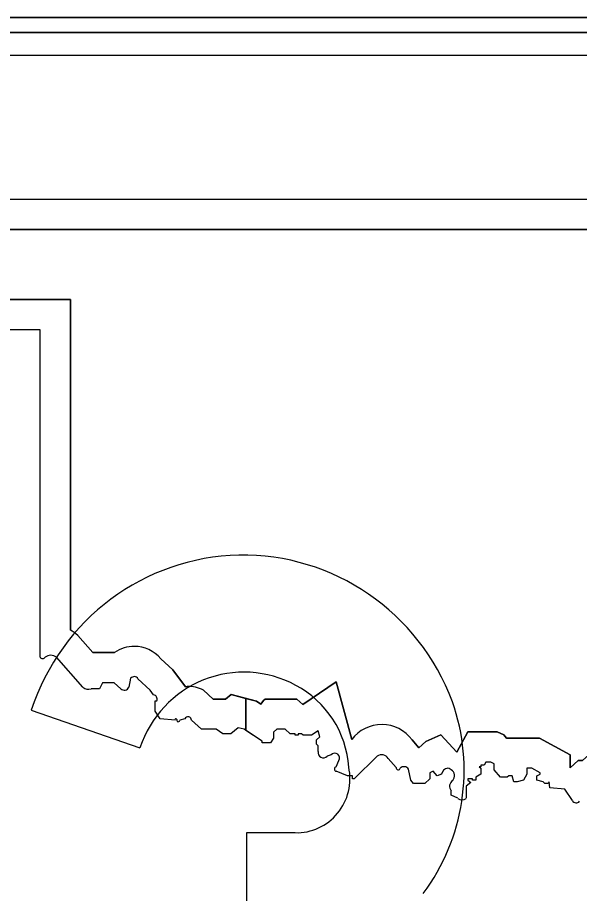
# Model space of a CAD drawing. Extents: x 2149961 to 2150220, y 145114 to 145240.
# Drawn here: x 2149995.416 to 2149996.577, y 145228.461 to 145230.27 of the extents above; entities that cross this region are included whole.
import ezdxf

# ---------------------------------------------------------------- set-up
doc = ezdxf.new("R2010")
doc.units = 0
for name, color, linetype in [('GSBWFILL', 7, 'Continuous'), ('GSCOLORFILL', 7, 'Continuous'), ('GSOUTLINE', 7, 'Continuous')]:
    doc.layers.add(name, color=color, linetype=linetype)

msp = doc.modelspace()

# ---------------------------------------------------------------- linework, layer by layer
at = {"layer": 'GSBWFILL'}
for p, q in [((2149997.2005, 145230.2701), (2149994.5755, 145230.2701)), ((2149994.5755, 145230.2389), (2149997.2005, 145230.2389)), ((2149997.2005, 145230.192), (2149994.5755, 145230.192)), ((2149995.5513, 145228.8871), (2149995.4969, 145228.9491)), ((2149995.6499, 145228.9057), (2149995.6464, 145228.8871)), ((2149995.4444, 145228.8397), (2149995.6691, 145228.7621)), ((2149995.7619, 145228.8219), (2149995.7517, 145228.8189)), ((2149996.0643, 145228.7475), (2149996.0559, 145228.7444)), ((2149996.1985, 145228.7212), (2149996.1821, 145228.7399)), ((2149996.0746, 145228.7227), (2149996.0801, 145228.7354))]:
    msp.add_line(p, q, dxfattribs=at)
for points in [[(2149995.463, 145228.9491), (2149995.463, 145229.6253), (2149994.638, 145229.6253), (2149994.6448, 145229.8951), (2149996.9986, 145229.8951), (2149996.9986, 145229.7586), (2149997.1344, 145229.2951), (2149997.138, 145228.6452), (2149997.1278, 145228.6452), (2149997.1209, 145228.6483), (2149997.1176, 145228.6452), (2149997.1107, 145228.6452), (2149997.1073, 145228.6545), (2149997.0938, 145228.6545), (2149997.0938, 145228.6576), (2149997.0734, 145228.6576), (2149997.0701, 145228.6638), (2149997.0666, 145228.6607), (2149997.0598, 145228.6607), (2149997.0462, 145228.6762), (2149997.0394, 145228.6762)], [(2149997.075, 145228.729), (2149997.072, 145229.286), (2149996.9361, 145229.7497), (2149996.9361, 145229.8326), (2149994.7057, 145229.8326), (2149994.7021, 145229.6878), (2149995.5255, 145229.6878), (2149995.5255, 145229.0049)], [(2149995.5406, 145228.9941), (2149995.5715, 145228.9589), (2149995.6167, 145228.9589)], [(2149995.712, 145228.9459), (2149995.7372, 145228.9229), (2149995.7633, 145228.8875), (2149995.7669, 145228.8886)], [(2149995.6974, 145228.8716), (2149995.6906, 145228.8809), (2149995.6651, 145228.9042)], [(2149995.6294, 145228.884), (2149995.6158, 145228.8964), (2149995.592, 145228.8964), (2149995.5853, 145228.884), (2149995.5683, 145228.884)], [(2149996.0372, 145228.7543), (2149996.0372, 145228.7661), (2149996.0337, 145228.7692), (2149996.0337, 145228.7785), (2149996.0405, 145228.7848), (2149996.0372, 145228.7972), (2149996.0236, 145228.7879), (2149996.0065, 145228.7879), (2149996.0031, 145228.7909), (2149995.9964, 145228.7909), (2149995.9964, 145228.7879), (2149995.9896, 145228.7879), (2149995.9896, 145228.7909), (2149995.9793, 145228.7909), (2149995.9692, 145228.8002), (2149995.9522, 145228.8002), (2149995.9454, 145228.794), (2149995.9454, 145228.7816), (2149995.9386, 145228.7723), (2149995.9216, 145228.7723), (2149995.9216, 145228.7755), (2149995.888, 145228.7978), (2149995.888, 145228.8639), (2149995.9101, 145228.858), (2149995.9192, 145228.852), (2149995.9245, 145228.8594), (2149995.9282, 145228.8627), (2149995.9935, 145228.8627), (2149996.0058, 145228.8514), (2149996.0748, 145228.8985), (2149996.1067, 145228.7791)], [(2149995.8003, 145228.8808), (2149995.8202, 145228.8627), (2149995.8458, 145228.8627), (2149995.8461, 145228.8626), (2149995.8576, 145228.8719), (2149995.8879, 145228.8639), (2149995.8879, 145228.7978), (2149995.8842, 145228.8002), (2149995.8723, 145228.8034), (2149995.857, 145228.7909), (2149995.8401, 145228.7909), (2149995.8265, 145228.8002), (2149995.796, 145228.8002), (2149995.7755, 145228.8189)], [(2149995.7416, 145228.8189), (2149995.711, 145228.8219), (2149995.7007, 145228.8375), (2149995.7007, 145228.8592), (2149995.7042, 145228.8592)], [(2149996.2315, 145228.7783), (2149996.2457, 145228.7621), (2149996.2599, 145228.7751), (2149996.2907, 145228.7889), (2149996.3237, 145228.7527), (2149996.3468, 145228.7946), (2149996.4074, 145228.7946), (2149996.4207, 145228.7885), (2149996.4263, 145228.7821), (2149996.4947, 145228.7821), (2149996.5583, 145228.7475), (2149996.5583, 145228.7203), (2149996.5749, 145228.7356), (2149996.5838, 145228.7356), (2149996.6035, 145228.7537), (2149996.6557, 145228.7618), (2149996.6573, 145228.7623)], [(2149996.1594, 145228.7444), (2149996.1118, 145228.698), (2149996.1085, 145228.698), (2149996.1085, 145228.7041), (2149996.0983, 145228.7041), (2149996.0746, 145228.7134)], [(2149996.3701, 145228.7227), (2149996.3735, 145228.7196), (2149996.3735, 145228.7072), (2149996.3633, 145228.701), (2149996.3633, 145228.6948), (2149996.3565, 145228.6948), (2149996.3565, 145228.698), (2149996.3463, 145228.698), (2149996.3463, 145228.6948), (2149996.3531, 145228.6901), (2149996.3429, 145228.6824), (2149996.3429, 145228.6576)], [(2149996.5626, 145228.653), (2149996.5468, 145228.6762), (2149996.5162, 145228.6793), (2149996.5145, 145228.6917), (2149996.5127, 145228.6885), (2149996.506, 145228.6885), (2149996.5026, 145228.6917), (2149996.489, 145228.6948), (2149996.489, 145228.7041), (2149996.4958, 145228.7072), (2149996.4958, 145228.7104), (2149996.4788, 145228.7196), (2149996.4686, 145228.7196), (2149996.4686, 145228.7072), (2149996.4619, 145228.6948), (2149996.4483, 145228.6917), (2149996.4414, 145228.6917), (2149996.4381, 145228.7041), (2149996.4312, 145228.7041), (2149996.4278, 145228.701), (2149996.4143, 145228.701), (2149996.4007, 145228.7165), (2149996.4007, 145228.7289), (2149996.3939, 145228.7321), (2149996.3837, 145228.7321), (2149996.3802, 145228.7258), (2149996.3735, 145228.7258), (2149996.3735, 145228.7227), (2149996.3701, 145228.7227)], [(2149996.2953, 145228.7134), (2149996.292, 145228.7072), (2149996.2834, 145228.7041), (2149996.275, 145228.7134), (2149996.2682, 145228.7104), (2149996.2682, 145228.698), (2149996.2579, 145228.6885), (2149996.2341, 145228.6885), (2149996.2291, 145228.6948), (2149996.224, 145228.718)], [(2149996.3259, 145228.6576), (2149996.3123, 145228.6638), (2149996.3123, 145228.6731)], [(2149995.9896, 145228.5866), (2149995.8896, 145228.5866), (2149995.8896, 145228.3468), (2149995.9562, 145228.3468)]]:
    msp.add_lwpolyline(points, dxfattribs=at)
for centre, radius, start, end in [((2149995.485, 145228.9321), 0.0833, 48.1577, 60.9417), ((2149995.6579, 145228.8971), 0.0743, 90, 123.6305), ((2149995.6579, 145228.901), 0.0704, 39.701, 90), ((2149995.468, 145228.9517), 0.00569, 206.7868, 333.2132), ((2149995.485, 145228.9321), 0.0208, 55.0731, 124.9269), ((2149995.6579, 145228.8971), 0.0118, 90, 132.7387), ((2149995.6579, 145228.901), 0.00787, 23.808, 90), ((2149995.5623, 145228.8992), 0.0163, 227.641, 291.4286), ((2149995.6369, 145228.8913), 0.0104, 224.2357, 336.5925), ((2149995.7684, 145228.819), 0.0696, 62.7085, 91.2468), ((2149995.6952, 145228.8623), 0.00955, 340.8823, 76.3373), ((2149995.7433, 145228.8199), 0.002, 13.5752, 210.9416), ((2149995.7484, 145228.8191), 0.00338, 158.3782, 355.7445), ((2149995.7684, 145228.819), 0.00711, 359.2328, 155.6779), ((2149996.1688, 145228.7322), 0.0778, 36.2899, 142.9338), ((2149996.0482, 145228.7525), 0.0112, 170.5232, 313.3942), ((2149996.0716, 145228.7407), 0.00999, 327.6524, 137.1339), ((2149996.1688, 145228.7322), 0.0153, 30.0553, 127.5482), ((2149996.0756, 145228.718), 0.00477, 102.7414, 257.2584), ((2149996.2028, 145228.7208), 0.00434, 174.5993, 345.0779), ((2149996.2148, 145228.712), 0.011, 33.589, 135.6334), ((2149996.3049, 145228.7092), 0.0104, 44.2893, 156.5052), ((2149996.3044, 145228.7041), 0.0147, 319.2078, 57.5118), ((2149996.3232, 145228.6824), 0.0143, 122.2257, 220.5299), ((2149996.3344, 145228.6679), 0.0134, 230.6832, 309.3168), ((2149996.5705, 145228.6572), 0.00895, 207.9891, 319.4275)]:
    msp.add_arc(centre, radius, start, end, dxfattribs=at)
for centre, major_axis, start_param, end_param in [((2149995.8827, 145228.6906), (0, 0.4692), 5.075151, 7.530527), ((2149995.8839, 145228.6879), (0, 0.2303), 5.790723, 7.526116), ((2149995.8978, 145228.7075), (0, 0.2064), 4.781811, 5.806171), ((2149995.9244, 145228.7156), (0, 0.4209), 4.062863, 5.055249), ((2149995.9933, 145228.6981), (0, 0.1115), 3.107368, 4.927448)]:
    msp.add_ellipse(centre, major_axis=major_axis, ratio=0.985, start_param=start_param, end_param=end_param, dxfattribs=at)
at = {"layer": 'GSCOLORFILL'}
for p, q in [((2149997.2005, 145230.2701), (2149994.5755, 145230.2701)), ((2149994.5755, 145230.2701), (2149997.2005, 145230.2701)), ((2149997.2005, 145230.2692), (2149994.5755, 145230.2692)), ((2149994.5755, 145230.2389), (2149997.2005, 145230.2389)), ((2149997.2005, 145230.192), (2149994.5755, 145230.192)), ((2149995.5513, 145228.8871), (2149995.4969, 145228.9491)), ((2149995.6499, 145228.9057), (2149995.6464, 145228.8871)), ((2149995.4444, 145228.8397), (2149995.6691, 145228.7621)), ((2149995.7619, 145228.8219), (2149995.7517, 145228.8189)), ((2149996.0643, 145228.7475), (2149996.0559, 145228.7444)), ((2149996.1985, 145228.7212), (2149996.1821, 145228.7399)), ((2149996.0746, 145228.7227), (2149996.0801, 145228.7354))]:
    msp.add_line(p, q, dxfattribs=at)
for points in [[(2149995.463, 145228.9491), (2149995.463, 145229.6253), (2149994.638, 145229.6253), (2149994.6448, 145229.8951), (2149996.9986, 145229.8951), (2149996.9986, 145229.7586), (2149997.1344, 145229.2951), (2149997.138, 145228.6452), (2149997.1278, 145228.6452), (2149997.1209, 145228.6483), (2149997.1176, 145228.6452), (2149997.1107, 145228.6452), (2149997.1073, 145228.6545), (2149997.0938, 145228.6545), (2149997.0938, 145228.6576), (2149997.0734, 145228.6576), (2149997.0701, 145228.6638), (2149997.0666, 145228.6607), (2149997.0598, 145228.6607), (2149997.0462, 145228.6762), (2149997.0394, 145228.6762)], [(2149997.075, 145228.729), (2149997.072, 145229.286), (2149996.9361, 145229.7497), (2149996.9361, 145229.8326), (2149994.7057, 145229.8326), (2149994.7021, 145229.6878), (2149995.5255, 145229.6878), (2149995.5255, 145229.0049)], [(2149995.5406, 145228.9941), (2149995.5715, 145228.9589), (2149995.6167, 145228.9589)], [(2149995.712, 145228.9459), (2149995.7372, 145228.9229), (2149995.7633, 145228.8875), (2149995.7669, 145228.8886)], [(2149995.6974, 145228.8716), (2149995.6906, 145228.8809), (2149995.6651, 145228.9042)], [(2149995.6294, 145228.884), (2149995.6158, 145228.8964), (2149995.592, 145228.8964), (2149995.5853, 145228.884), (2149995.5683, 145228.884)], [(2149996.0372, 145228.7543), (2149996.0372, 145228.7661), (2149996.0337, 145228.7692), (2149996.0337, 145228.7785), (2149996.0405, 145228.7848), (2149996.0372, 145228.7972), (2149996.0236, 145228.7879), (2149996.0065, 145228.7879), (2149996.0031, 145228.7909), (2149995.9964, 145228.7909), (2149995.9964, 145228.7879), (2149995.9896, 145228.7879), (2149995.9896, 145228.7909), (2149995.9793, 145228.7909), (2149995.9692, 145228.8002), (2149995.9522, 145228.8002), (2149995.9454, 145228.794), (2149995.9454, 145228.7816), (2149995.9386, 145228.7723), (2149995.9216, 145228.7723), (2149995.9216, 145228.7755), (2149995.888, 145228.7978), (2149995.888, 145228.8639), (2149995.9101, 145228.858), (2149995.9192, 145228.852), (2149995.9245, 145228.8594), (2149995.9282, 145228.8627), (2149995.9935, 145228.8627), (2149996.0058, 145228.8514), (2149996.0748, 145228.8985), (2149996.1067, 145228.7791)], [(2149995.8003, 145228.8808), (2149995.8202, 145228.8627), (2149995.8458, 145228.8627), (2149995.8461, 145228.8626), (2149995.8576, 145228.8719), (2149995.8879, 145228.8639), (2149995.8879, 145228.7978), (2149995.8842, 145228.8002), (2149995.8723, 145228.8034), (2149995.857, 145228.7909), (2149995.8401, 145228.7909), (2149995.8265, 145228.8002), (2149995.796, 145228.8002), (2149995.7755, 145228.8189)], [(2149995.7416, 145228.8189), (2149995.711, 145228.8219), (2149995.7007, 145228.8375), (2149995.7007, 145228.8592), (2149995.7042, 145228.8592)], [(2149996.2315, 145228.7783), (2149996.2457, 145228.7621), (2149996.2599, 145228.7751), (2149996.2907, 145228.7889), (2149996.3237, 145228.7527), (2149996.3468, 145228.7946), (2149996.4074, 145228.7946), (2149996.4207, 145228.7885), (2149996.4263, 145228.7821), (2149996.4947, 145228.7821), (2149996.5583, 145228.7475), (2149996.5583, 145228.7203), (2149996.5749, 145228.7356), (2149996.5838, 145228.7356), (2149996.6035, 145228.7537), (2149996.6557, 145228.7618), (2149996.6573, 145228.7623)], [(2149996.1594, 145228.7444), (2149996.1118, 145228.698), (2149996.1085, 145228.698), (2149996.1085, 145228.7041), (2149996.0983, 145228.7041), (2149996.0746, 145228.7134)], [(2149996.3701, 145228.7227), (2149996.3735, 145228.7196), (2149996.3735, 145228.7072), (2149996.3633, 145228.701), (2149996.3633, 145228.6948), (2149996.3565, 145228.6948), (2149996.3565, 145228.698), (2149996.3463, 145228.698), (2149996.3463, 145228.6948), (2149996.3531, 145228.6901), (2149996.3429, 145228.6824), (2149996.3429, 145228.6576)], [(2149996.5626, 145228.653), (2149996.5468, 145228.6762), (2149996.5162, 145228.6793), (2149996.5145, 145228.6917), (2149996.5127, 145228.6885), (2149996.506, 145228.6885), (2149996.5026, 145228.6917), (2149996.489, 145228.6948), (2149996.489, 145228.7041), (2149996.4958, 145228.7072), (2149996.4958, 145228.7104), (2149996.4788, 145228.7196), (2149996.4686, 145228.7196), (2149996.4686, 145228.7072), (2149996.4619, 145228.6948), (2149996.4483, 145228.6917), (2149996.4414, 145228.6917), (2149996.4381, 145228.7041), (2149996.4312, 145228.7041), (2149996.4278, 145228.701), (2149996.4143, 145228.701), (2149996.4007, 145228.7165), (2149996.4007, 145228.7289), (2149996.3939, 145228.7321), (2149996.3837, 145228.7321), (2149996.3802, 145228.7258), (2149996.3735, 145228.7258), (2149996.3735, 145228.7227), (2149996.3701, 145228.7227)], [(2149996.2953, 145228.7134), (2149996.292, 145228.7072), (2149996.2834, 145228.7041), (2149996.275, 145228.7134), (2149996.2682, 145228.7104), (2149996.2682, 145228.698), (2149996.2579, 145228.6885), (2149996.2341, 145228.6885), (2149996.2291, 145228.6948), (2149996.224, 145228.718)], [(2149996.3259, 145228.6576), (2149996.3123, 145228.6638), (2149996.3123, 145228.6731)], [(2149995.9896, 145228.5866), (2149995.8896, 145228.5866), (2149995.8896, 145228.3468), (2149995.9562, 145228.3468)]]:
    msp.add_lwpolyline(points, dxfattribs=at)
for centre, radius, start, end in [((2149995.485, 145228.9321), 0.0833, 48.1577, 60.9417), ((2149995.6579, 145228.8971), 0.0743, 90, 123.6305), ((2149995.6579, 145228.901), 0.0704, 39.701, 90), ((2149995.468, 145228.9517), 0.00569, 206.7868, 333.2132), ((2149995.485, 145228.9321), 0.0208, 55.0731, 124.9269), ((2149995.6579, 145228.8971), 0.0118, 90, 132.7387), ((2149995.6579, 145228.901), 0.00787, 23.808, 90), ((2149995.5623, 145228.8992), 0.0163, 227.641, 291.4286), ((2149995.6369, 145228.8913), 0.0104, 224.2357, 336.5925), ((2149995.7684, 145228.819), 0.0696, 62.7085, 91.2468), ((2149995.6952, 145228.8623), 0.00955, 340.8823, 76.3373), ((2149995.7433, 145228.8199), 0.002, 13.5752, 210.9416), ((2149995.7484, 145228.8191), 0.00338, 158.3782, 355.7445), ((2149995.7684, 145228.819), 0.00711, 359.2328, 155.6779), ((2149996.1688, 145228.7322), 0.0778, 36.2899, 142.9338), ((2149996.0482, 145228.7525), 0.0112, 170.5232, 313.3942), ((2149996.0716, 145228.7407), 0.00999, 327.6524, 137.1339), ((2149996.1688, 145228.7322), 0.0153, 30.0553, 127.5482), ((2149996.0756, 145228.718), 0.00477, 102.7414, 257.2584), ((2149996.2028, 145228.7208), 0.00434, 174.5993, 345.0779), ((2149996.2148, 145228.712), 0.011, 33.589, 135.6334), ((2149996.3049, 145228.7092), 0.0104, 44.2893, 156.5052), ((2149996.3044, 145228.7041), 0.0147, 319.2078, 57.5118), ((2149996.3232, 145228.6824), 0.0143, 122.2257, 220.5299), ((2149996.3344, 145228.6679), 0.0134, 230.6832, 309.3168), ((2149996.5705, 145228.6572), 0.00895, 207.9891, 319.4275)]:
    msp.add_arc(centre, radius, start, end, dxfattribs=at)
for centre, major_axis, start_param, end_param in [((2149995.8827, 145228.6906), (0, 0.4692), 5.075151, 7.530527), ((2149995.8839, 145228.6879), (0, 0.2303), 5.790723, 7.526116), ((2149995.8978, 145228.7075), (0, 0.2064), 4.781811, 5.806171), ((2149995.9244, 145228.7156), (0, 0.4209), 4.062863, 5.055249), ((2149995.9933, 145228.6981), (0, 0.1115), 3.107368, 4.927448)]:
    msp.add_ellipse(centre, major_axis=major_axis, ratio=0.985, start_param=start_param, end_param=end_param, dxfattribs=at)
at = {"layer": 'GSOUTLINE'}
for p, q in [((2149997.2005, 145230.2701), (2149994.5755, 145230.2701)), ((2149997.2005, 145230.2389), (2149994.5755, 145230.2389)), ((2149997.2005, 145230.192), (2149994.5755, 145230.192)), ((2149995.5513, 145228.8871), (2149995.4969, 145228.9491)), ((2149995.6499, 145228.9057), (2149995.6464, 145228.8871)), ((2149995.4444, 145228.8397), (2149995.6691, 145228.7621)), ((2149995.7619, 145228.8219), (2149995.7517, 145228.8189)), ((2149996.0643, 145228.7475), (2149996.0559, 145228.7444)), ((2149996.1985, 145228.7212), (2149996.1821, 145228.7399)), ((2149996.0746, 145228.7227), (2149996.0801, 145228.7354))]:
    msp.add_line(p, q, dxfattribs=at)
for points in [[(2149995.463, 145228.9491), (2149995.463, 145229.6253), (2149994.638, 145229.6253), (2149994.6448, 145229.8951), (2149996.9986, 145229.8951), (2149996.9986, 145229.7586), (2149997.1344, 145229.2951), (2149997.138, 145228.6452), (2149997.1278, 145228.6452), (2149997.1209, 145228.6483), (2149997.1176, 145228.6452), (2149997.1107, 145228.6452), (2149997.1073, 145228.6545), (2149997.0938, 145228.6545), (2149997.0938, 145228.6576), (2149997.0734, 145228.6576), (2149997.0701, 145228.6638), (2149997.0666, 145228.6607), (2149997.0598, 145228.6607), (2149997.0462, 145228.6762), (2149997.0394, 145228.6762)], [(2149995.5255, 145229.0049), (2149995.5255, 145229.6878), (2149994.7021, 145229.6878), (2149994.7057, 145229.8326), (2149996.9361, 145229.8326), (2149996.9361, 145229.7497), (2149997.072, 145229.286), (2149997.075, 145228.729)], [(2149995.6167, 145228.9589), (2149995.5715, 145228.9589), (2149995.5406, 145228.9941)], [(2149995.7669, 145228.8886), (2149995.7633, 145228.8875), (2149995.7372, 145228.9229), (2149995.712, 145228.9459)], [(2149995.6974, 145228.8716), (2149995.6906, 145228.8809), (2149995.6651, 145228.9042)], [(2149995.6294, 145228.884), (2149995.6158, 145228.8964), (2149995.592, 145228.8964), (2149995.5853, 145228.884), (2149995.5683, 145228.884)], [(2149996.1067, 145228.7791), (2149996.0748, 145228.8985), (2149996.0058, 145228.8514), (2149995.9935, 145228.8627), (2149995.9282, 145228.8627), (2149995.9245, 145228.8594), (2149995.9192, 145228.852), (2149995.9101, 145228.858), (2149995.8576, 145228.8719), (2149995.8461, 145228.8626), (2149995.8458, 145228.8627), (2149995.8202, 145228.8627), (2149995.8003, 145228.8808)], [(2149995.7416, 145228.8189), (2149995.711, 145228.8219), (2149995.7007, 145228.8375), (2149995.7007, 145228.8592), (2149995.7042, 145228.8592)], [(2149996.0372, 145228.7543), (2149996.0372, 145228.7661), (2149996.0337, 145228.7692), (2149996.0337, 145228.7785), (2149996.0405, 145228.7848), (2149996.0372, 145228.7972), (2149996.0236, 145228.7879), (2149996.0065, 145228.7879), (2149996.0031, 145228.7909), (2149995.9964, 145228.7909), (2149995.9964, 145228.7879), (2149995.9896, 145228.7879), (2149995.9896, 145228.7909), (2149995.9793, 145228.7909), (2149995.9692, 145228.8002), (2149995.9522, 145228.8002), (2149995.9454, 145228.794), (2149995.9454, 145228.7816), (2149995.9386, 145228.7723), (2149995.9216, 145228.7723), (2149995.9216, 145228.7755), (2149995.8842, 145228.8002), (2149995.8723, 145228.8034), (2149995.857, 145228.7909), (2149995.8401, 145228.7909), (2149995.8265, 145228.8002), (2149995.796, 145228.8002), (2149995.7755, 145228.8189)], [(2149996.5583, 145228.7203), (2149996.5583, 145228.7475), (2149996.4947, 145228.7821), (2149996.4263, 145228.7821), (2149996.4207, 145228.7885), (2149996.4074, 145228.7946), (2149996.3468, 145228.7946), (2149996.3237, 145228.7527), (2149996.2907, 145228.7889), (2149996.2599, 145228.7751), (2149996.2457, 145228.7621), (2149996.2315, 145228.7783)], [(2149996.6573, 145228.7623), (2149996.6557, 145228.7618), (2149996.6035, 145228.7537), (2149996.5838, 145228.7356), (2149996.5749, 145228.7356), (2149996.5583, 145228.7203)], [(2149996.1594, 145228.7444), (2149996.1118, 145228.698), (2149996.1085, 145228.698), (2149996.1085, 145228.7041), (2149996.0983, 145228.7041), (2149996.0746, 145228.7134)], [(2149996.5626, 145228.653), (2149996.5468, 145228.6762), (2149996.5162, 145228.6793), (2149996.5145, 145228.6917), (2149996.5127, 145228.6885), (2149996.506, 145228.6885), (2149996.5026, 145228.6917), (2149996.489, 145228.6948), (2149996.489, 145228.7041), (2149996.4958, 145228.7072), (2149996.4958, 145228.7104), (2149996.4788, 145228.7196), (2149996.4686, 145228.7196), (2149996.4686, 145228.7072), (2149996.4619, 145228.6948), (2149996.4483, 145228.6917), (2149996.4414, 145228.6917), (2149996.4381, 145228.7041), (2149996.4312, 145228.7041), (2149996.4278, 145228.701), (2149996.4143, 145228.701), (2149996.4007, 145228.7165), (2149996.4007, 145228.7289), (2149996.3939, 145228.7321), (2149996.3837, 145228.7321), (2149996.3802, 145228.7258), (2149996.3735, 145228.7258), (2149996.3735, 145228.7227), (2149996.3701, 145228.7227), (2149996.3735, 145228.7196), (2149996.3735, 145228.7072), (2149996.3633, 145228.701), (2149996.3633, 145228.6948), (2149996.3565, 145228.6948), (2149996.3565, 145228.698), (2149996.3463, 145228.698), (2149996.3463, 145228.6948), (2149996.3531, 145228.6901), (2149996.3429, 145228.6824), (2149996.3429, 145228.6576)], [(2149996.2953, 145228.7134), (2149996.292, 145228.7072), (2149996.2834, 145228.7041), (2149996.275, 145228.7134), (2149996.2682, 145228.7104), (2149996.2682, 145228.698), (2149996.2579, 145228.6885), (2149996.2341, 145228.6885), (2149996.2291, 145228.6948), (2149996.224, 145228.718)], [(2149996.3259, 145228.6576), (2149996.3123, 145228.6638), (2149996.3123, 145228.6731)], [(2149995.9896, 145228.5866), (2149995.8896, 145228.5866), (2149995.8896, 145228.3468), (2149995.9562, 145228.3468)]]:
    msp.add_lwpolyline(points, dxfattribs=at)
for centre, radius, start, end in [((2149995.485, 145228.9321), 0.0833, 48.1577, 60.9417), ((2149995.6579, 145228.8971), 0.0743, 90, 123.6305), ((2149995.6579, 145228.901), 0.0704, 39.701, 90), ((2149995.468, 145228.9517), 0.00569, 206.7868, 333.2132), ((2149995.485, 145228.9321), 0.0208, 55.0731, 124.9269), ((2149995.6579, 145228.8971), 0.0118, 90, 132.7387), ((2149995.6579, 145228.901), 0.00787, 23.808, 90), ((2149995.5623, 145228.8992), 0.0163, 227.641, 291.4286), ((2149995.6369, 145228.8913), 0.0104, 224.2357, 336.5925), ((2149995.7684, 145228.819), 0.0696, 62.7085, 91.2468), ((2149995.6952, 145228.8623), 0.00955, 340.8823, 76.3373), ((2149995.7433, 145228.8199), 0.002, 13.5752, 210.9416), ((2149995.7484, 145228.8191), 0.00338, 158.3782, 355.7445), ((2149995.7684, 145228.819), 0.00711, 359.2328, 155.6779), ((2149996.1688, 145228.7322), 0.0778, 36.2899, 142.9338), ((2149996.0482, 145228.7525), 0.0112, 170.5232, 313.3942), ((2149996.0716, 145228.7407), 0.00999, 327.6524, 137.1339), ((2149996.1688, 145228.7322), 0.0153, 30.0553, 127.5482), ((2149996.0756, 145228.718), 0.00477, 102.7414, 257.2584), ((2149996.2028, 145228.7208), 0.00434, 174.5993, 345.0779), ((2149996.2148, 145228.712), 0.011, 33.589, 135.6334), ((2149996.3049, 145228.7092), 0.0104, 44.2893, 156.5052), ((2149996.3044, 145228.7041), 0.0147, 319.2078, 57.5118), ((2149996.3232, 145228.6824), 0.0143, 122.2257, 220.5299), ((2149996.3344, 145228.6679), 0.0134, 230.6832, 309.3168), ((2149996.5705, 145228.6572), 0.00895, 207.9891, 319.4275)]:
    msp.add_arc(centre, radius, start, end, dxfattribs=at)
for centre, major_axis, start_param, end_param in [((2149995.8827, 145228.6906), (0, 0.4692), 5.075151, 7.530527), ((2149995.8839, 145228.6879), (0, 0.2303), 5.790723, 7.526116), ((2149995.8978, 145228.7075), (0, 0.2064), 4.781811, 5.806171), ((2149995.9244, 145228.7156), (0, 0.4209), 4.062863, 5.055249), ((2149995.9933, 145228.6981), (0, 0.1115), 3.107368, 4.927448)]:
    msp.add_ellipse(centre, major_axis=major_axis, ratio=0.985, start_param=start_param, end_param=end_param, dxfattribs=at)

doc.saveas('drawing.dxf')
